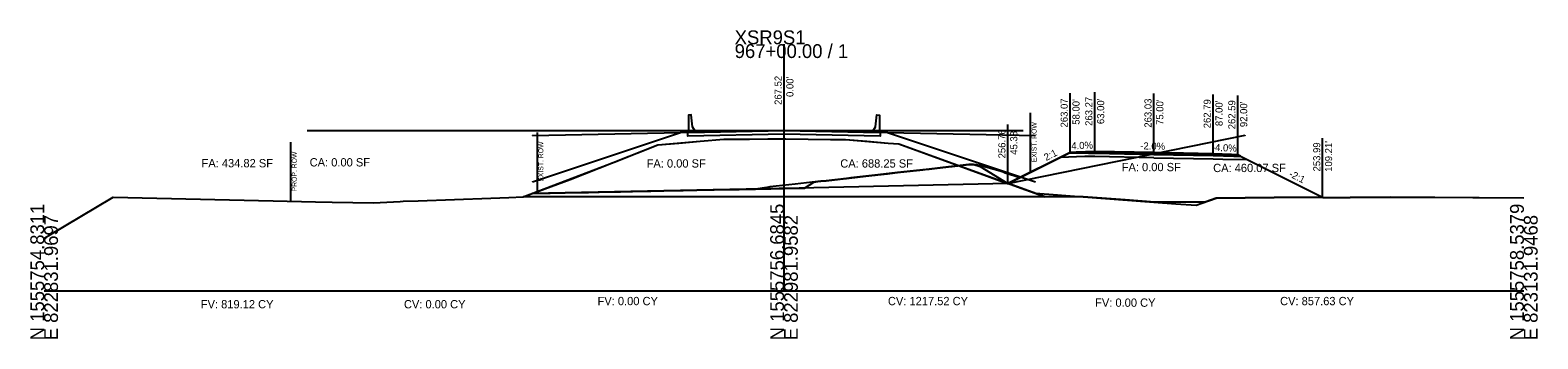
# Model space of a CAD drawing. Extents: x -26 to 823017, y -16 to 1558356.
# Drawn here: x 997.2 to 1302.8, y 6490.3 to 6552.8 of the extents above; entities that cross this region are included whole.
import ezdxf

# ---------------------------------------------------------------- set-up
doc = ezdxf.new("R2010")
doc.units = 0
for name, color, linetype in [('ASPHALT_19MM1', 7, 'Continuous'), ('CONST_LV3', 7, 'Continuous'), ('Draft_XS_Grid', 7, 'Continuous'), ('DTM_CORRIDOR', 7, 'Continuous'), ('DTM_P_FINISHED_GRADE2', 7, 'Continuous'), ('DTM_TEMP_DROP', 7, 'Continuous'), ('DTM_X_GROUND', 7, 'Continuous'), ('SLOPE_STAKES_FILL', 7, 'Continuous'), ('X_PROFILES_1', 7, 'Continuous'), ('X_TRANS_EOP', 7, 'Continuous'), ('XS_CELL', 7, 'Continuous'), ('XS_M_SHAPES_EARTHWORK', 7, 'Continuous'), ('XS_P_CONCRETE', 7, 'Continuous'), ('XS_P_DR_GRAVEL', 7, 'Continuous'), ('XS_P_GROUND', 7, 'Continuous'), ('XS_P_NULL_POINT', 7, 'Continuous'), ('XS_P_ROW', 7, 'Continuous'), ('XS_P_SHOULDER', 7, 'Continuous'), ('XS_P_SUBGRADE_GRANULAR', 7, 'Continuous'), ('XS_P_SUBGRADE_UNDERCUT', 7, 'Continuous'), ('XS_P_TX_CLEARZONE', 7, 'Continuous'), ('XS_P_TX_FS_BS', 7, 'Continuous'), ('XS_SHEET_EW_TX_AREA', 7, 'Continuous'), ('XS_SHEET_EW_TX_VOLUME', 7, 'Continuous'), ('XS_X_ROW', 7, 'Continuous')]:
    doc.layers.add(name, color=color, linetype=linetype)

msp = doc.modelspace()

# ---------------------------------------------------------------- linework, layer by layer
at = {"layer": 'ASPHALT_19MM1'}
msp.add_lwpolyline([(1213, 6527.9), (1225, 6527.66), (1237, 6527.42), (1237, 6527.62), (1225, 6527.86), (1213, 6528.1), (1213, 6527.9)], dxfattribs=at)
at = {"layer": 'CONST_LV3'}
for points in [[(1053.34, 6532.52), (1063.29, 6532.52), (1064.25, 6532.52), (1082.16, 6532.52), (1082.61, 6532.52), (1091.16, 6532.52), (1095.27, 6532.52), (1101.92, 6532.51), (1107.04, 6532.52), (1120.68, 6532.51), (1121.24, 6532.51), (1128.46, 6532.51), (1136.57, 6532.51), (1140.56, 6532.51), (1150.54, 6532.51), (1159.77, 6532.51), (1159.88, 6532.51), (1165.26, 6532.51), (1177.24, 6532.51), (1179.2, 6532.51), (1184.88, 6532.51), (1198.52, 6532.52)], [(1099, 6522.1), (1099, 6522.1), (1129, 6532.1), (1150, 6532.52), (1171, 6532.1), (1201, 6522.1)], [(1099, 6531.5), (1099, 6531.5), (1129, 6532.1), (1150, 6532.52), (1171, 6532.1), (1201, 6531.5)], [(1195.38, 6521.76), (1243.53, 6531.58), (1243.53, 6531.58)], [(1195.38, 6521.76), (1205.08, 6526.61), (1208, 6528.07), (1209.25, 6528.12), (1213, 6528.27)], [(1197.86, 6523), (1198.15, 6523.14), (1198.15, 6523.15), (1198.59, 6523.36), (1198.93, 6523.54), (1203.36, 6525.75), (1203.99, 6526.07), (1205.08, 6526.61), (1208, 6528.07), (1209.25, 6528.12), (1213, 6528.27), (1222.01, 6528.09), (1225, 6528.03), (1234.01, 6527.57), (1237, 6527.42), (1238.25, 6527.46), (1242, 6527.59), (1254.97, 6521.11), (1256.49, 6520.35), (1259.31, 6518.94), (1264.82, 6518.97), (1272.93, 6519.01), (1279.29, 6519.04), (1300, 6518.88)], [(1242, 6527.59), (1259.21, 6518.99)], [(1000, 6510.67), (1000.96, 6511.21), (1014.02, 6518.98), (1046.4, 6518.26), (1054.99, 6518.07), (1058.38, 6517.99), (1066.78, 6517.85), (1072.2, 6518.14), (1072.78, 6518.17), (1075.81, 6518.28), (1090.56, 6518.82), (1094.2, 6518.96), (1097.11, 6519.07), (1097.82, 6519.34), (1098.95, 6519.75)]]:
    msp.add_lwpolyline(points, dxfattribs=at)
at = {"layer": 'DTM_P_FINISHED_GRADE2'}
msp.add_lwpolyline([(1098.95, 6519.75), (1098.95, 6519.75), (1104.58, 6519.87), (1104.73, 6519.87), (1105.57, 6519.89), (1108, 6519.94), (1110.36, 6519.98), (1110.76, 6519.99), (1112.52, 6520.03), (1114.63, 6520.07), (1116.85, 6520.11), (1119.3, 6520.16), (1120.99, 6520.2), (1122.41, 6520.22), (1122.99, 6520.23), (1128.29, 6520.34), (1129.12, 6520.36), (1129.57, 6520.37), (1135.18, 6520.48), (1135.82, 6520.49), (1138.33, 6520.54), (1138.72, 6520.55), (1140.56, 6520.59), (1140.91, 6520.59), (1142.53, 6520.63), (1143.07, 6520.64), (1143.23, 6520.64), (1144.23, 6520.66), (1146.74, 6520.71), (1147.3, 6520.72), (1150, 6520.78), (1151.88, 6520.82), (1154.15, 6520.86), (1156.07, 6522.08), (1156.87, 6522.17), (1157.33, 6522.22), (1157.47, 6522.23), (1158.25, 6522.32), (1158.52, 6522.35), (1161.39, 6522.68), (1162.64, 6522.82), (1165.47, 6523.13), (1167.22, 6523.33), (1167.56, 6523.37), (1167.82, 6523.4), (1168.48, 6523.47), (1169.02, 6523.53), (1171.01, 6523.76), (1172.99, 6523.98), (1174.89, 6524.19), (1177.57, 6524.5), (1177.78, 6524.52), (1178.17, 6524.56), (1178.59, 6524.61), (1179.46, 6524.71), (1180.54, 6524.83), (1183.35, 6525.15), (1184.11, 6525.23), (1187.44, 6525.61), (1187.91, 6525.6), (1188.41, 6525.65), (1189.18, 6525.4), (1189.8, 6525.24), (1195.38, 6521.76), (1197.85, 6523), (1197.86, 6523)], dxfattribs=at)
at = {"layer": 'DTM_X_GROUND'}
for points in [[(1000, 6510.67), (1000.96, 6511.21), (1014.02, 6518.98), (1046.4, 6518.26), (1054.99, 6518.07), (1058.38, 6517.99), (1066.78, 6517.85), (1072.2, 6518.14), (1072.78, 6518.17), (1075.81, 6518.28), (1090.56, 6518.82), (1094.2, 6518.96), (1097.11, 6519.07), (1106.65, 6522.6), (1124.42, 6529.63), (1132.97, 6530.34), (1137.8, 6530.75), (1143.02, 6530.79), (1150.36, 6530.85), (1159.46, 6530.72), (1162.48, 6530.68), (1171.1, 6529.98), (1173.3, 6529.8), (1195.28, 6521.87), (1200.93, 6519.82), (1203.66, 6519.61), (1208.93, 6519.22), (1229.46, 6517.68), (1233.56, 6517.41), (1234.72, 6517.79), (1237.65, 6518.82), (1249.39, 6518.91), (1264.82, 6519.03), (1272.93, 6519.09), (1300, 6518.88)], [(1000, 6510.67), (1000.96, 6511.21), (1014.02, 6518.98), (1046.4, 6518.26), (1054.99, 6518.07), (1058.38, 6517.99), (1066.78, 6517.85), (1072.2, 6518.14), (1072.78, 6518.17), (1075.81, 6518.28), (1090.56, 6518.82), (1094.2, 6518.96), (1097.11, 6519.07), (1106.65, 6522.6), (1124.42, 6529.63), (1132.97, 6530.34), (1137.8, 6530.75), (1143.02, 6530.79), (1150.36, 6530.85), (1159.46, 6530.72), (1162.48, 6530.68), (1171.1, 6529.98), (1173.3, 6529.8), (1184.06, 6525.89), (1195.28, 6521.8), (1195.38, 6521.76), (1195.4, 6521.77), (1198.59, 6523.36), (1198.93, 6523.54), (1203.36, 6525.75), (1203.99, 6526.07), (1205.08, 6526.61), (1208, 6528.07), (1209.25, 6528.12), (1213, 6528.27), (1222.01, 6528.09), (1225, 6528.03), (1234.01, 6527.57), (1237, 6527.42), (1238.25, 6527.46), (1242, 6527.59), (1254.97, 6521.11), (1256.49, 6520.35), (1259.31, 6518.94), (1264.82, 6518.97), (1272.93, 6519.01), (1279.29, 6519.04), (1300, 6518.88)], [(1000, 6510.67), (1000.96, 6511.21), (1014.02, 6518.98), (1046.4, 6518.26), (1054.99, 6518.07), (1058.38, 6517.99), (1066.78, 6517.85), (1072.2, 6518.14), (1072.78, 6518.17), (1075.81, 6518.28), (1090.56, 6518.82), (1094.2, 6518.96), (1097.11, 6519.07), (1097.82, 6519.34), (1098.95, 6519.75), (1098.95, 6519.75), (1098.95, 6519.75), (1098.95, 6519.75), (1102.09, 6519.82), (1102.58, 6519.83), (1104.58, 6519.87), (1104.73, 6519.87), (1105.57, 6519.89), (1108, 6519.94), (1110.36, 6519.98), (1110.76, 6519.99), (1112.52, 6520.03), (1114.63, 6520.07), (1115.64, 6520.09), (1115.86, 6520.09), (1116.85, 6520.11), (1119.3, 6520.16), (1120.99, 6520.2), (1122.41, 6520.22), (1122.99, 6520.23), (1128.29, 6520.34), (1128.64, 6520.35), (1128.69, 6520.35), (1129.11, 6520.36), (1129.12, 6520.36), (1129.57, 6520.37), (1135.18, 6520.48), (1135.82, 6520.49), (1138.33, 6520.54), (1138.72, 6520.55), (1140.56, 6520.59), (1140.91, 6520.59), (1142.53, 6520.63), (1143.07, 6520.64), (1143.23, 6520.64), (1144.23, 6520.66), (1146.74, 6520.71), (1147.3, 6520.72), (1150, 6520.78), (1151.88, 6520.82), (1154.15, 6520.86), (1156.07, 6522.08), (1156.87, 6522.17), (1157.33, 6522.22), (1157.47, 6522.23), (1158.25, 6522.32), (1158.52, 6522.35), (1161.39, 6522.68), (1162.64, 6522.82), (1165.47, 6523.13), (1167.22, 6523.33), (1167.56, 6523.37), (1167.82, 6523.4), (1168.48, 6523.47), (1169.02, 6523.53), (1171.01, 6523.76), (1172.99, 6523.98), (1174.89, 6524.19), (1177.57, 6524.5), (1177.78, 6524.52), (1178.17, 6524.56), (1178.59, 6524.61), (1179.46, 6524.71), (1180.54, 6524.83), (1183.35, 6525.15), (1184.11, 6525.23), (1187.44, 6525.61), (1187.91, 6525.6), (1188.41, 6525.65), (1189.18, 6525.4), (1189.8, 6525.24), (1195.38, 6521.76), (1195.38, 6521.76), (1195.38, 6521.76), (1195.38, 6521.76), (1197.85, 6523), (1197.86, 6523), (1198.15, 6523.14), (1198.15, 6523.15), (1198.59, 6523.36), (1198.93, 6523.54), (1203.36, 6525.75), (1203.99, 6526.07), (1205.08, 6526.61), (1208, 6528.07), (1209.25, 6528.12), (1213, 6528.27), (1222.01, 6528.09), (1225, 6528.03), (1234.01, 6527.57), (1237, 6527.42), (1238.25, 6527.46), (1242, 6527.59), (1254.97, 6521.11), (1256.49, 6520.35), (1259.31, 6518.94), (1264.82, 6518.97), (1272.93, 6519.01), (1279.29, 6519.04), (1300, 6518.88)]]:
    msp.add_lwpolyline(points, dxfattribs=at)
at = {"layer": 'X_TRANS_EOP'}
msp.add_lwpolyline([(1213, 6528.1), (1225, 6527.86), (1237, 6527.62), (1237, 6527.79), (1225, 6528.03), (1213, 6528.27), (1213, 6528.1)], dxfattribs=at)
at = {"layer": 'XS_CELL'}
for p, q in [((1150, 6500), (1150, 6550)), ((1000, 6500), (1150, 6500)), ((1150, 6500), (1300, 6500))]:
    msp.add_line(p, q, dxfattribs=at)
at = {"layer": 'XS_M_SHAPES_EARTHWORK'}
msp.add_lwpolyline([(1098.95, 6519.75), (1106.65, 6522.6), (1124.42, 6529.63), (1132.97, 6530.34), (1137.8, 6530.75), (1143.02, 6530.79), (1150.36, 6530.85), (1159.46, 6530.72), (1162.48, 6530.68), (1171.1, 6529.98), (1173.3, 6529.8), (1195.28, 6521.87), (1195.38, 6521.83), (1195.38, 6521.76), (1150, 6520.78), (1149, 6520.76)], close=True, dxfattribs=at)
at = {"layer": 'XS_P_CONCRETE'}
for points in [[(1132, 6532.16), (1132, 6532.41), (1131.42, 6533.24), (1131.17, 6535.66), (1130.67, 6535.63), (1130.67, 6532.13), (1132, 6532.16)], [(1168, 6532.16), (1168, 6532.41), (1168.58, 6533.24), (1168.83, 6535.66), (1169.33, 6535.63), (1169.33, 6532.13), (1168, 6532.16)], [(1150, 6532.52), (1169.33, 6532.13), (1169.5, 6532.13), (1169.5, 6531.38), (1150, 6531.77), (1130.5, 6531.38), (1130.5, 6532.13), (1130.67, 6532.13), (1150, 6532.52)]]:
    msp.add_lwpolyline(points, dxfattribs=at)
at = {"layer": 'XS_P_DR_GRAVEL'}
for points in [[(1209.25, 6528.12), (1208, 6528.07), (1207.89, 6528.02), (1207.86, 6528), (1211.72, 6527.92), (1213, 6527.9), (1213, 6527.99), (1213, 6528.27), (1209.25, 6528.12)], [(1240.75, 6527.64), (1237, 6527.79), (1237, 6527.51), (1237, 6527.42), (1241.18, 6527.33), (1242.57, 6527.3), (1242.43, 6527.38), (1242, 6527.59), (1240.75, 6527.64)]]:
    msp.add_lwpolyline(points, dxfattribs=at)
at = {"layer": 'XS_P_GROUND'}
for points in [[(1208, 6528.07), (1195.38, 6521.76)], [(1242, 6527.59), (1259.31, 6518.94)], [(1187.44, 6525.61), (1183.35, 6525.15), (1179.46, 6524.71), (1178.17, 6524.56), (1177.57, 6524.5), (1172.99, 6523.98), (1169.02, 6523.53), (1167.82, 6523.4), (1167.22, 6523.33), (1163.58, 6522.92), (1162.64, 6522.82), (1158.52, 6522.35), (1157.47, 6522.23), (1156.87, 6522.17), (1152.29, 6521.65), (1147.11, 6521.07), (1146.52, 6521), (1144.23, 6520.66)], [(1194.65, 6524.03), (1193.82, 6524.28), (1189.73, 6525.42), (1189.1, 6525.55), (1188.41, 6525.65), (1187.91, 6525.6), (1187.44, 6525.61)], [(1194.65, 6524.03), (1197.86, 6523)], [(1098.95, 6519.75), (1098.95, 6519.75), (1149, 6520.76)], [(1150, 6520.78), (1149, 6520.76)], [(1195.38, 6521.76), (1195.38, 6521.76), (1150, 6520.78)], [(1195.38, 6521.83), (1200.93, 6519.82), (1200.93, 6519.82), (1203.66, 6519.61), (1208.93, 6519.22), (1208.93, 6519.22), (1229.46, 6517.68), (1229.46, 6517.68), (1233.56, 6517.41), (1234.72, 6517.79), (1234.72, 6517.79), (1237.65, 6518.82), (1237.65, 6518.82), (1249.39, 6518.91), (1249.39, 6518.91), (1259.21, 6518.99), (1259.21, 6518.99)], [(1195.38, 6521.83), (1200.93, 6519.82), (1200.93, 6519.82), (1203.66, 6519.61), (1208.93, 6519.22), (1208.93, 6519.22), (1229.46, 6517.68), (1229.46, 6517.68), (1233.56, 6517.41), (1234.72, 6517.79), (1234.72, 6517.79), (1237.65, 6518.82), (1237.65, 6518.82), (1249.39, 6518.91), (1249.39, 6518.91), (1259.21, 6518.99), (1259.21, 6518.99)]]:
    msp.add_lwpolyline(points, dxfattribs=at)
at = {"layer": 'XS_P_ROW'}
msp.add_line((1050, 6518.18), (1050, 6530.18), dxfattribs=at)
at = {"layer": 'XS_P_SHOULDER'}
for points in [[(1208, 6528.07), (1209.25, 6528.12), (1213, 6528.27)], [(1242, 6527.59), (1240.75, 6527.64), (1237, 6527.79)]]:
    msp.add_lwpolyline(points, dxfattribs=at)
at = {"layer": 'XS_P_SUBGRADE_GRANULAR'}
for points in [[(1213, 6527.23), (1211, 6527.27), (1206, 6527.07)], [(1225, 6526.99), (1213, 6527.23)], [(1225, 6526.99), (1237, 6526.75)], [(1237, 6526.75), (1239, 6526.71), (1243.96, 6526.61)]]:
    msp.add_lwpolyline(points, dxfattribs=at)
at = {"layer": 'XS_P_SUBGRADE_UNDERCUT'}
for points in [[(1097.11, 6519.07), (1115.54, 6526.11), (1124.42, 6529.63), (1128.69, 6529.98), (1132.97, 6530.34), (1137.8, 6530.75), (1143.02, 6530.79), (1146.69, 6530.82), (1150.36, 6530.85), (1154.91, 6530.79), (1159.46, 6530.72), (1160.97, 6530.7), (1162.48, 6530.68), (1166.79, 6530.33), (1171.1, 6529.98), (1173.3, 6529.8), (1184.29, 6525.83), (1195.28, 6521.87), (1198.1, 6520.84), (1200.93, 6519.82), (1202.96, 6519.07)], [(1225.21, 6518), (1219.19, 6518.45), (1210.65, 6519.09), (1202.97, 6519.07), (1195.46, 6521.8), (1208, 6528.07), (1213, 6528.27), (1225, 6528.03), (1237, 6527.79), (1242, 6527.59), (1259.21, 6518.99), (1249.39, 6518.91), (1243.52, 6518.86), (1237.65, 6518.82), (1235.32, 6518)]]:
    msp.add_lwpolyline(points, close=True, dxfattribs=at)
at = {"layer": 'XS_P_TX_CLEARZONE'}
for p, q in [((1150, 6532.52), (1150, 6544.52)), ((1208, 6528.07), (1208, 6540.07)), ((1213, 6528.27), (1213, 6540.27)), ((1225, 6528.03), (1225, 6540.03)), ((1237, 6527.79), (1237, 6539.79)), ((1242, 6527.59), (1242, 6539.59)), ((1195.38, 6521.76), (1195.38, 6533.76)), ((1259.21, 6518.99), (1259.21, 6530.99))]:
    msp.add_line(p, q, dxfattribs=at)
at = {"layer": 'XS_X_ROW'}
for p, q in [((1200, 6524.07), (1200, 6536.07)), ((1100, 6520.14), (1100, 6532.14))]:
    msp.add_line(p, q, dxfattribs=at)

# ---------------------------------------------------------------- texts
at = {"layer": 'CONST_LV3'}
for p in [(1195.3, 6521.64), (1195.3, 6521.64), (1259.13, 6518.87)]:
    msp.add_text('X', height=0.24, dxfattribs=at).set_placement(p)
at = {"layer": 'Draft_XS_Grid'}
msp.add_text('-', height=0.0001, dxfattribs=at).set_placement((1000, 6500))
at = {"layer": 'DTM_CORRIDOR'}
for p in [(1212.92, 6528.15), (1224.92, 6527.91), (1236.92, 6527.67)]:
    msp.add_text('X', height=0.24, dxfattribs=at).set_placement(p)
at = {"layer": 'DTM_TEMP_DROP'}
msp.add_text('X', height=0.24, dxfattribs=at).set_placement((1149.92, 6532.4))
at = {"layer": 'SLOPE_STAKES_FILL'}
for p in [(1195.3, 6521.64), (1259.23, 6518.82)]:
    msp.add_text('X', height=0.24, dxfattribs=at).set_placement(p)
at = {"layer": 'X_PROFILES_1'}
for p in [(1195.3, 6521.64), (1259.13, 6518.87)]:
    msp.add_text('X', height=0.24, dxfattribs=at).set_placement(p)
at = {"layer": 'XS_CELL'}
for s, p in [('XSR9S1', (1140, 6550)), ('967+00.00 / 1', (1140, 6547.2))]:
    msp.add_text(s, height=2.8, dxfattribs=at).set_placement(p)
for s, p in [('N 1555754.8311', (1000, 6490)), ('N 1555756.6845', (1150, 6490)), ('N 1555758.5379', (1300, 6490)), ('E 822831.9697', (1002.8, 6490)), ('E 822981.9582', (1152.8, 6490)), ('E 823131.9468', (1302.8, 6490))]:
    msp.add_text(s, height=2.8, rotation=90, dxfattribs=at).set_placement(p)
at = {"layer": 'XS_P_NULL_POINT'}
for p in [(1144.15, 6520.54), (1195.3, 6521.64), (1197.78, 6522.88), (1098.87, 6519.63), (1259.23, 6518.82)]:
    msp.add_text('X', height=0.24, dxfattribs=at).set_placement(p)
at = {"layer": 'XS_P_ROW'}
msp.add_text('PROP. ROW', height=1, rotation=90, dxfattribs=at).set_placement((1051.2, 6520.18))
at = {"layer": 'XS_P_SHOULDER'}
for p in [(1207.92, 6527.95), (1241.92, 6527.47)]:
    msp.add_text('X', height=0.24, dxfattribs=at).set_placement(p)
at = {"layer": 'XS_P_SUBGRADE_GRANULAR'}
msp.add_text('X', height=0.24, dxfattribs=at).set_placement((1149.92, 6520.66))
at = {"layer": 'XS_P_TX_CLEARZONE'}
for s, p in [('267.52', (1149.52, 6537.7)), ("0.00'", (1151.92, 6539.31)), ('263.07', (1207.52, 6533.13)), ("58.00'", (1209.92, 6533.68)), ('263.27', (1212.52, 6533.45)), ("63.00'", (1214.92, 6533.81)), ('263.03', (1224.52, 6533.09)), ("75.00'", (1226.92, 6533.64)), ('262.79', (1236.52, 6532.96)), ('262.59', (1241.52, 6532.76)), ("87.00'", (1238.92, 6533.4)), ("92.00'", (1243.92, 6533.2)), ('256.76', (1194.9, 6526.86)), ("45.38'", (1197.3, 6527.6)), ('253.99', (1258.73, 6524.22)), ("109.21'", (1261.13, 6524.14))]:
    msp.add_text(s, height=1.44, rotation=90, dxfattribs=at).set_placement(p)
at = {"layer": 'XS_P_TX_FS_BS'}
for s, rotation, p in [('4.0%', 2.2906, (1208.27, 6528.68)), ('-2.0%', 358.8542, (1222.22, 6528.69)), ('-4.0%', 357.7094, (1236.73, 6528.4)), ('2:1', 26.5651, (1203.15, 6526.32)), ('-2:1', 333.4349, (1252.24, 6523.26))]:
    msp.add_text(s, height=1.44, rotation=rotation, dxfattribs=at).set_placement(p)
at = {"layer": 'XS_SHEET_EW_TX_AREA'}
for s, p in [('FA: 434.82 SF', (1031.91, 6525.05)), ('CA: 0.00 SF', (1053.83, 6525.23)), ('FA: 0.00 SF', (1122.15, 6525)), ('CA: 688.25 SF', (1161.41, 6525)), ('FA: 0.00 SF', (1218.47, 6524.27)), ('CA: 460.07 SF', (1237.01, 6524.09))]:
    msp.add_text(s, height=1.68, dxfattribs=at).set_placement(p)
at = {"layer": 'XS_SHEET_EW_TX_VOLUME'}
for s, p in [('FV: 0.00 CY', (1112.2, 6497.12)), ('CV: 1217.52 CY', (1171.07, 6497.12)), ('CV: 857.63 CY', (1250.58, 6497.12)), ('FV: 819.12 CY', (1031.76, 6496.48)), ('CV: 0.00 CY', (1072.94, 6496.48)), ('FV: 0.00 CY', (1213.08, 6496.8))]:
    msp.add_text(s, height=1.68, dxfattribs=at).set_placement(p)
at = {"layer": 'XS_X_ROW'}
for p in [(1201.2, 6526.07), (1101.2, 6522.14)]:
    msp.add_text('EXIST. ROW', height=1, rotation=90, dxfattribs=at).set_placement(p)

doc.saveas('drawing.dxf')
